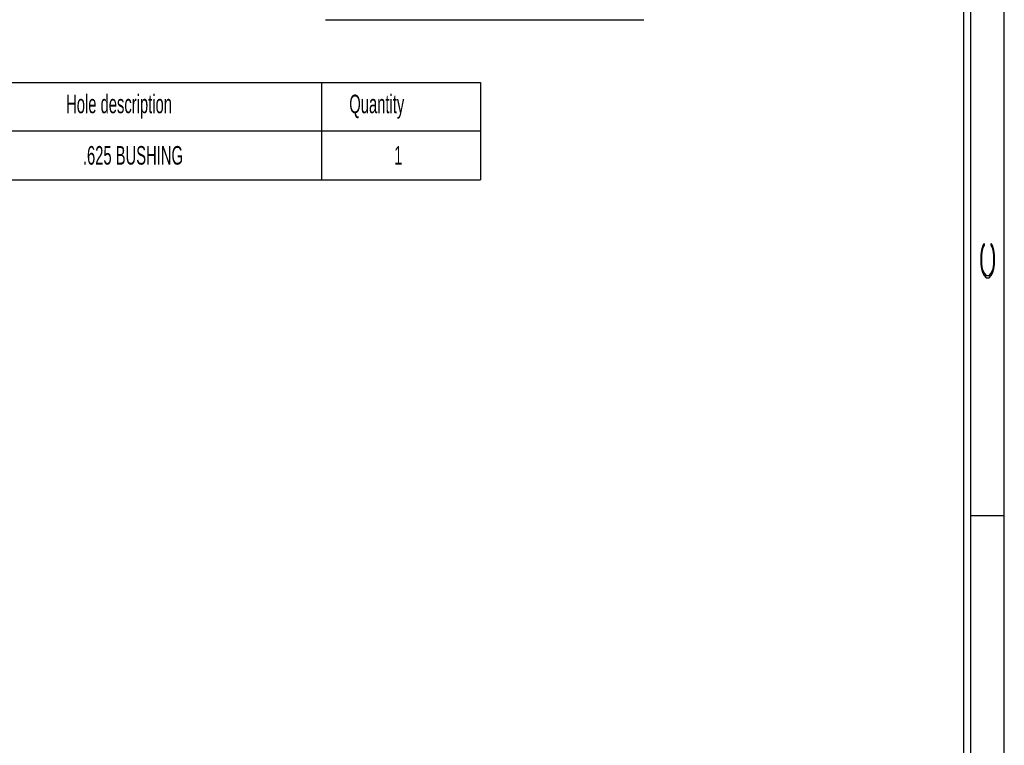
# Model space of a CAD drawing. Header units: inches. Extents: x 220 to 877, y 4 to 174.
# Tile 279 of 656: x 440.08 to 447.4, y 68.59 to 73.99. Entities that reach past the tile are written whole.
import ezdxf

# ---------------------------------------------------------------- set-up
doc = ezdxf.new("R2010")
doc.units = ezdxf.units.IN
doc.header["$LTSCALE"] = 0.5
doc.header["$MEASUREMENT"] = 0
doc.layers.add('SID-M-D', color=42, linetype='Continuous')
doc.layers.add('SID-M-S', color=105, linetype='Continuous')
doc.styles.add('R', font='ROMAND.SHX')
doc.styles.add('SLDTEXTSTYLE0', font='TXT', dxfattribs={"width": 0.5957446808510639})

# ---------------------------------------------------------------- blocks, each defined once
blk = doc.blocks.new('*U9')
at = {"layer": 'SID-M-S'}
for p, q in [((0.2499999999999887, 6.661338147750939e-16), (0.2499999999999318, 21.99999999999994)), ((0.3, 6.661338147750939e-16), (0.299999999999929, 21.99999999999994)), ((0.55, 6.661338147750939e-16), (0.549999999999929, 21.99999999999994)), ((0.2999999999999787, 6.999999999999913), (0.5499999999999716, 6.999999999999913))]:
    blk.add_line(p, q, dxfattribs=at)
at = {"layer": 'SID-M-D', "style": 'R', "width": 4}
blk.add_text('C', height=0.09999999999, rotation=90, dxfattribs=at).set_placement((0.4762159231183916, 8.715113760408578))

msp = doc.modelspace()

# ---------------------------------------------------------------- linework, layer by layer
at = {"layer": 'SID-M-D'}
msp.add_line((442.3538984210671, 73.98758706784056), (444.7198828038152, 73.98758706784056), dxfattribs=at)
at = {"layer": 'SID-M-D', "color": 0}
for p, q in [((436.0253465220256, 73.52121970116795), (443.5056614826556, 73.52121970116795)), ((442.3245591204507, 73.52121970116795), (442.3245591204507, 72.79795415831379)), ((443.5056614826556, 73.52121970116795), (443.5056614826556, 72.79795415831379)), ((436.0253465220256, 73.16250359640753), (443.5056614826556, 73.16250359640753)), ((436.0253465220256, 72.79795415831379), (443.5056614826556, 72.79795415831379))]:
    msp.add_line(p, q, dxfattribs=at)

# ---------------------------------------------------------------- block references
at = {"layer": 'SID-M-D'}
msp.add_blockref('*U9', (446.8517118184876, 63.30166505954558), dxfattribs=at)

# ---------------------------------------------------------------- texts
at = {"layer": 'SID-M-D', "color": 0, "char_height": 0.1377952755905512, "attachment_point": 1, "style": 'SLDTEXTSTYLE0'}
for s, insert in [('Hole description', (440.424816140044, 73.43040061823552)), ('Quantity', (442.530623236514, 73.43040061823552)), ('.625 BUSHING', (440.5495973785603, 73.04835118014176)), ('1', (442.8642026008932, 73.04835118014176))]:
    msp.add_mtext(s, dxfattribs=dict(at, insert=insert))

doc.saveas('drawing.dxf')
